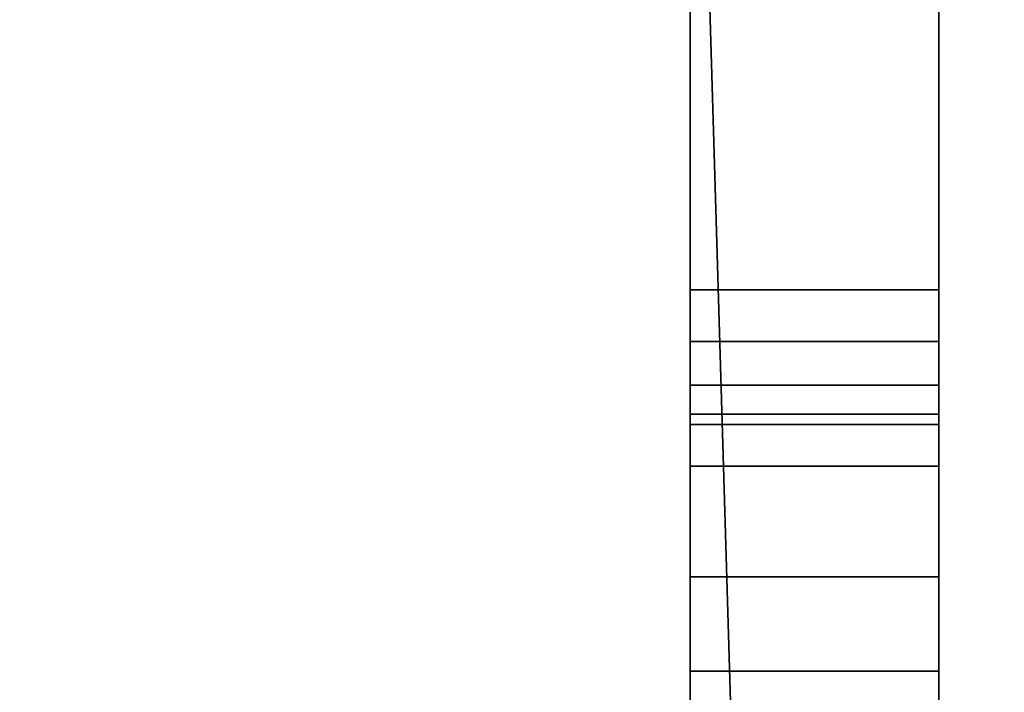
# Model space of a CAD drawing. Header units: millimetres. Extents: x -508 to 6708, y -115 to 193.
# Tile 662 of 1056: x 1871.41 to 1883.29, y -19.64 to -11.53. Entities that reach past the tile are written whole.
import ezdxf

# ---------------------------------------------------------------- set-up
doc = ezdxf.new("R2010")
doc.units = ezdxf.units.MM
doc.layers.add('151', color=7, linetype='Continuous', true_color=0xffffff)

# ---------------------------------------------------------------- blocks, each defined once
blk = doc.blocks.new('UG_SURFACE_020')
at = {"layer": '151', "color": 252, "linetype": 'Continuous', "lineweight": 35}
for points in [[(1879.5, -16.913, 323.25), (1882.5, -16.913, 323.25), (1882.5, -0.913, 323.25), (1879.5, -0.913, 323.25)], [(1879.5, -0.913, 330.25), (1882.5, -0.913, 330.25), (1882.5, -16.913, 330.25), (1879.5, -16.913, 330.25)], [(1879.5, -14.789, 336.4), (1879.5, -5.013, 336.4), (1879.5, -0.913, 330.25), (1879.5, -16.913, 330.25)], [(1879.5, -16.913, 323.25), (1879.5, -0.913, 323.25), (1879.5, -4.401, 316.978), (1879.5, -5.013, 317.1)], [(1882.5, -14.789, 317.1), (1882.5, -5.013, 317.1), (1882.5, -0.913, 323.25), (1882.5, -16.913, 323.25)], [(1882.5, -16.913, 330.25), (1882.5, -0.913, 330.25), (1882.5, -4.401, 336.522), (1882.5, -5.013, 336.4)], [(1879.5, -3.413, 309.5), (1882.5, -3.413, 309.5), (1882.5, -27.565, 309.5), (1880.216, -27.454, 309.5)], [(1880.216, -27.454, 309.5), (1879.5, -27.565, 309.5), (1879.5, -3.413, 309.5)], [(1879.5, -3.413, 344), (1879.5, -27.565, 344), (1880.216, -27.454, 344)], [(1880.216, -27.454, 344), (1882.5, -27.565, 344), (1882.5, -3.413, 344), (1879.5, -3.413, 344)], [(1879.5, -14.789, 313.9), (1879.5, -5.013, 313.9), (1879.5, -3.413, 309.5), (1879.5, -27.565, 309.5)], [(1879.5, -27.565, 344), (1879.5, -3.413, 344), (1879.5, -5.013, 339.6), (1879.5, -14.789, 339.6)], [(1882.5, -14.789, 339.6), (1882.5, -5.013, 339.6), (1882.5, -3.413, 344), (1882.5, -27.565, 344)], [(1882.5, -27.565, 309.5), (1882.5, -3.413, 309.5), (1882.5, -5.013, 313.9), (1882.5, -14.789, 313.9)], [(1879.5, -5.013, 317.1), (1879.5, -18.252, 323.516), (1879.5, -16.913, 323.25)], [(1879.5, -18.252, 323.516), (1879.5, -5.013, 317.1), (1879.5, -14.789, 317.1)], [(1879.5, -5.013, 339.6), (1882.5, -5.013, 339.6), (1882.5, -14.789, 339.6), (1879.5, -14.789, 339.6)], [(1879.5, -5.013, 317.1), (1882.5, -5.013, 317.1), (1882.5, -14.789, 317.1), (1879.5, -14.789, 317.1)], [(1879.5, -14.789, 313.9), (1882.5, -14.789, 313.9), (1882.5, -5.013, 313.9), (1879.5, -5.013, 313.9)], [(1879.5, -14.789, 336.4), (1882.5, -14.789, 336.4), (1882.5, -5.013, 336.4), (1879.5, -5.013, 336.4)], [(1882.5, -5.013, 336.4), (1882.5, -18.252, 329.984), (1882.5, -16.913, 330.25)], [(1882.5, -18.252, 329.984), (1882.5, -5.013, 336.4), (1882.5, -14.789, 336.4)], [(1879.5, -27.565, 309.5), (1879.5, -15.409, 314.015), (1879.5, -14.789, 313.9)], [(1879.5, -16.913, 330.25), (1879.5, -15.409, 336.515), (1879.5, -14.789, 336.4)], [(1879.5, -14.789, 317.1), (1879.5, -15.409, 316.985), (1879.5, -18.252, 323.516)], [(1879.5, -14.789, 339.6), (1879.5, -15.409, 339.485), (1879.5, -27.565, 344)], [(1879.5, -15.409, 336.515), (1882.5, -15.409, 336.515), (1882.5, -14.789, 336.4), (1879.5, -14.789, 336.4)], [(1879.5, -14.789, 339.6), (1882.5, -14.789, 339.6), (1882.5, -15.409, 339.485), (1879.5, -15.409, 339.485)], [(1879.5, -15.409, 314.015), (1882.5, -15.409, 314.015), (1882.5, -14.789, 313.9), (1879.5, -14.789, 313.9)], [(1879.5, -14.789, 317.1), (1882.5, -14.789, 317.1), (1882.5, -15.409, 316.985), (1879.5, -15.409, 316.985)], [(1882.5, -16.913, 323.25), (1882.5, -15.409, 316.985), (1882.5, -14.789, 317.1)], [(1882.5, -27.565, 344), (1882.5, -15.409, 339.485), (1882.5, -14.789, 339.6)], [(1882.5, -14.789, 313.9), (1882.5, -15.409, 314.015), (1882.5, -27.565, 309.5)], [(1882.5, -14.789, 336.4), (1882.5, -15.409, 336.515), (1882.5, -18.252, 329.984)], [(1879.5, -16.913, 330.25), (1879.5, -18.252, 329.984), (1879.5, -15.409, 336.515)], [(1879.5, -19.388, 324.275), (1879.5, -18.252, 323.516), (1879.5, -15.409, 316.985), (1879.5, -15.936, 316.64)], [(1879.5, -15.936, 336.86), (1879.5, -15.409, 336.515), (1879.5, -18.252, 329.984), (1879.5, -19.388, 329.225)], [(1879.5, -27.565, 309.5), (1879.5, -15.936, 314.36), (1879.5, -15.409, 314.015)], [(1879.5, -15.409, 339.485), (1879.5, -15.936, 339.14), (1879.5, -27.565, 344)], [(1879.5, -15.936, 336.86), (1882.5, -15.936, 336.86), (1882.5, -15.409, 336.515), (1879.5, -15.409, 336.515)], [(1879.5, -15.409, 339.485), (1882.5, -15.409, 339.485), (1882.5, -15.936, 339.14), (1879.5, -15.936, 339.14)], [(1879.5, -15.936, 314.36), (1882.5, -15.936, 314.36), (1882.5, -15.409, 314.015), (1879.5, -15.409, 314.015)], [(1879.5, -15.409, 316.985), (1882.5, -15.409, 316.985), (1882.5, -15.936, 316.64), (1879.5, -15.936, 316.64)], [(1882.5, -16.913, 323.25), (1882.5, -18.252, 323.516), (1882.5, -15.409, 316.985)], [(1882.5, -15.936, 316.64), (1882.5, -15.409, 316.985), (1882.5, -18.252, 323.516), (1882.5, -19.388, 324.275)], [(1882.5, -27.565, 344), (1882.5, -15.936, 339.14), (1882.5, -15.409, 339.485)], [(1882.5, -15.409, 314.015), (1882.5, -15.936, 314.36), (1882.5, -27.565, 309.5)], [(1882.5, -19.388, 329.225), (1882.5, -18.252, 329.984), (1882.5, -15.409, 336.515), (1882.5, -15.936, 336.86)], [(1879.5, -20.147, 325.411), (1879.5, -15.936, 316.64), (1879.5, -16.289, 316.118)], [(1879.5, -27.565, 344), (1879.5, -15.936, 339.14), (1879.5, -16.289, 338.618)], [(1879.5, -15.936, 316.64), (1879.5, -20.147, 325.411), (1879.5, -19.388, 324.275)], [(1879.5, -16.289, 337.382), (1879.5, -15.936, 336.86), (1879.5, -20.147, 328.089)], [(1879.5, -19.388, 329.225), (1879.5, -20.147, 328.089), (1879.5, -15.936, 336.86)], [(1879.5, -16.289, 314.882), (1879.5, -15.936, 314.36), (1879.5, -27.565, 309.5)], [(1879.5, -16.289, 337.382), (1882.5, -16.289, 337.382), (1882.5, -15.936, 336.86), (1879.5, -15.936, 336.86)], [(1879.5, -15.936, 339.14), (1882.5, -15.936, 339.14), (1882.5, -16.289, 338.618), (1879.5, -16.289, 338.618)], [(1879.5, -16.289, 314.882), (1882.5, -16.289, 314.882), (1882.5, -15.936, 314.36), (1879.5, -15.936, 314.36)], [(1879.5, -15.936, 316.64), (1882.5, -15.936, 316.64), (1882.5, -16.289, 316.118), (1879.5, -16.289, 316.118)], [(1882.5, -20.147, 328.089), (1882.5, -15.936, 336.86), (1882.5, -16.289, 337.382)], [(1882.5, -27.565, 309.5), (1882.5, -15.936, 314.36), (1882.5, -16.289, 314.882)], [(1882.5, -19.388, 324.275), (1882.5, -20.147, 325.411), (1882.5, -15.936, 316.64)], [(1882.5, -16.289, 316.118), (1882.5, -15.936, 316.64), (1882.5, -20.147, 325.411)], [(1882.5, -16.289, 338.618), (1882.5, -15.936, 339.14), (1882.5, -27.565, 344)], [(1882.5, -15.936, 336.86), (1882.5, -20.147, 328.089), (1882.5, -19.388, 329.225)], [(1879.5, -27.565, 344), (1879.5, -16.413, 338), (1879.5, -16.289, 337.382), (1879.5, -20.147, 328.089)], [(1879.5, -20.147, 325.411), (1879.5, -16.289, 316.118), (1879.5, -16.413, 315.5), (1879.5, -27.565, 309.5)], [(1879.5, -27.565, 309.5), (1879.5, -16.413, 315.5), (1879.5, -16.289, 314.882)], [(1879.5, -16.289, 338.618), (1879.5, -16.413, 338), (1879.5, -27.565, 344)], [(1879.5, -16.413, 338), (1882.5, -16.413, 338), (1882.5, -16.289, 337.382), (1879.5, -16.289, 337.382)], [(1879.5, -16.289, 338.618), (1882.5, -16.289, 338.618), (1882.5, -16.413, 338), (1879.5, -16.413, 338)], [(1879.5, -16.413, 315.5), (1882.5, -16.413, 315.5), (1882.5, -16.289, 314.882), (1879.5, -16.289, 314.882)], [(1879.5, -16.289, 316.118), (1882.5, -16.289, 316.118), (1882.5, -16.413, 315.5), (1879.5, -16.413, 315.5)], [(1882.5, -27.565, 309.5), (1882.5, -16.413, 315.5), (1882.5, -16.289, 316.118), (1882.5, -20.147, 325.411)], [(1882.5, -20.147, 328.089), (1882.5, -16.289, 337.382), (1882.5, -16.413, 338), (1882.5, -27.565, 344)], [(1882.5, -27.565, 344), (1882.5, -16.413, 338), (1882.5, -16.289, 338.618)], [(1882.5, -16.289, 314.882), (1882.5, -16.413, 315.5), (1882.5, -27.565, 309.5)], [(1879.5, -18.252, 323.516), (1882.5, -18.252, 323.516), (1882.5, -16.913, 323.25), (1879.5, -16.913, 323.25)], [(1879.5, -16.913, 330.25), (1882.5, -16.913, 330.25), (1882.5, -18.252, 329.984), (1879.5, -18.252, 329.984)], [(1879.5, -19.388, 324.275), (1882.5, -19.388, 324.275), (1882.5, -18.252, 323.516), (1879.5, -18.252, 323.516)], [(1879.5, -18.252, 329.984), (1882.5, -18.252, 329.984), (1882.5, -19.388, 329.225), (1879.5, -19.388, 329.225)], [(1879.5, -20.147, 325.411), (1882.5, -20.147, 325.411), (1882.5, -19.388, 324.275), (1879.5, -19.388, 324.275)], [(1879.5, -19.388, 329.225), (1882.5, -19.388, 329.225), (1882.5, -20.147, 328.089), (1879.5, -20.147, 328.089)]]:
    blk.add_3dface(points, dxfattribs=at)
blk = doc.blocks.new('UG_SURFACE_025')
at = {"layer": '151', "color": 252, "linetype": 'Continuous', "lineweight": 35}
for points in [[(1879.5, -16.913, 1508.25), (1882.5, -16.913, 1508.25), (1882.5, -0.913, 1508.25), (1879.5, -0.913, 1508.25)], [(1879.5, -0.913, 1515.25), (1882.5, -0.913, 1515.25), (1882.5, -16.913, 1515.25), (1879.5, -16.913, 1515.25)], [(1879.5, -14.789, 1521.4), (1879.5, -5.013, 1521.4), (1879.5, -0.913, 1515.25), (1879.5, -16.913, 1515.25)], [(1879.5, -16.913, 1508.25), (1879.5, -0.913, 1508.25), (1879.5, -4.401, 1501.978), (1879.5, -5.013, 1502.1)], [(1882.5, -14.789, 1502.1), (1882.5, -5.013, 1502.1), (1882.5, -0.913, 1508.25), (1882.5, -16.913, 1508.25)], [(1882.5, -16.913, 1515.25), (1882.5, -0.913, 1515.25), (1882.5, -4.401, 1521.522), (1882.5, -5.013, 1521.4)], [(1879.5, -3.413, 1494.5), (1882.5, -3.413, 1494.5), (1882.5, -27.565, 1494.5), (1880.216, -27.454, 1494.5)], [(1880.216, -27.454, 1494.5), (1879.5, -27.565, 1494.5), (1879.5, -3.413, 1494.5)], [(1879.5, -3.413, 1529), (1879.5, -27.565, 1529), (1880.216, -27.454, 1529)], [(1880.216, -27.454, 1529), (1882.5, -27.565, 1529), (1882.5, -3.413, 1529), (1879.5, -3.413, 1529)], [(1879.5, -14.789, 1498.9), (1879.5, -5.013, 1498.9), (1879.5, -3.413, 1494.5), (1879.5, -27.565, 1494.5)], [(1879.5, -27.565, 1529), (1879.5, -3.413, 1529), (1879.5, -5.013, 1524.6), (1879.5, -14.789, 1524.6)], [(1882.5, -14.789, 1524.6), (1882.5, -5.013, 1524.6), (1882.5, -3.413, 1529), (1882.5, -27.565, 1529)], [(1882.5, -27.565, 1494.5), (1882.5, -3.413, 1494.5), (1882.5, -5.013, 1498.9), (1882.5, -14.789, 1498.9)], [(1879.5, -5.013, 1502.1), (1879.5, -18.252, 1508.516), (1879.5, -16.913, 1508.25)], [(1879.5, -18.252, 1508.516), (1879.5, -5.013, 1502.1), (1879.5, -14.789, 1502.1)], [(1879.5, -5.013, 1524.6), (1882.5, -5.013, 1524.6), (1882.5, -14.789, 1524.6), (1879.5, -14.789, 1524.6)], [(1879.5, -5.013, 1502.1), (1882.5, -5.013, 1502.1), (1882.5, -14.789, 1502.1), (1879.5, -14.789, 1502.1)], [(1879.5, -14.789, 1498.9), (1882.5, -14.789, 1498.9), (1882.5, -5.013, 1498.9), (1879.5, -5.013, 1498.9)], [(1879.5, -14.789, 1521.4), (1882.5, -14.789, 1521.4), (1882.5, -5.013, 1521.4), (1879.5, -5.013, 1521.4)], [(1882.5, -5.013, 1521.4), (1882.5, -18.252, 1514.984), (1882.5, -16.913, 1515.25)], [(1882.5, -18.252, 1514.984), (1882.5, -5.013, 1521.4), (1882.5, -14.789, 1521.4)], [(1879.5, -16.913, 1515.25), (1879.5, -15.409, 1521.515), (1879.5, -14.789, 1521.4)], [(1879.5, -27.565, 1494.5), (1879.5, -15.409, 1499.015), (1879.5, -14.789, 1498.9)], [(1879.5, -14.789, 1502.1), (1879.5, -15.409, 1501.985), (1879.5, -19.388, 1509.275), (1879.5, -18.252, 1508.516)], [(1879.5, -14.789, 1524.6), (1879.5, -15.409, 1524.485), (1879.5, -27.565, 1529)], [(1879.5, -15.409, 1521.515), (1882.5, -15.409, 1521.515), (1882.5, -14.789, 1521.4), (1879.5, -14.789, 1521.4)], [(1879.5, -14.789, 1524.6), (1882.5, -14.789, 1524.6), (1882.5, -15.409, 1524.485), (1879.5, -15.409, 1524.485)], [(1879.5, -15.409, 1499.015), (1882.5, -15.409, 1499.015), (1882.5, -14.789, 1498.9), (1879.5, -14.789, 1498.9)], [(1879.5, -14.789, 1502.1), (1882.5, -14.789, 1502.1), (1882.5, -15.409, 1501.985), (1879.5, -15.409, 1501.985)], [(1882.5, -16.913, 1508.25), (1882.5, -15.409, 1501.985), (1882.5, -14.789, 1502.1)], [(1882.5, -27.565, 1529), (1882.5, -15.409, 1524.485), (1882.5, -14.789, 1524.6)], [(1882.5, -14.789, 1521.4), (1882.5, -15.409, 1521.515), (1882.5, -19.388, 1514.225), (1882.5, -18.252, 1514.984)], [(1882.5, -14.789, 1498.9), (1882.5, -15.409, 1499.015), (1882.5, -27.565, 1494.5)], [(1879.5, -15.936, 1521.86), (1879.5, -15.409, 1521.515), (1879.5, -16.913, 1515.25), (1879.5, -18.252, 1514.984)], [(1879.5, -20.147, 1510.411), (1879.5, -15.409, 1501.985), (1879.5, -15.936, 1501.64)], [(1879.5, -27.565, 1529), (1879.5, -15.409, 1524.485), (1879.5, -15.936, 1524.14)], [(1879.5, -15.409, 1501.985), (1879.5, -20.147, 1510.411), (1879.5, -19.388, 1509.275)], [(1879.5, -15.936, 1499.36), (1879.5, -15.409, 1499.015), (1879.5, -27.565, 1494.5)], [(1879.5, -15.936, 1521.86), (1882.5, -15.936, 1521.86), (1882.5, -15.409, 1521.515), (1879.5, -15.409, 1521.515)], [(1879.5, -15.409, 1524.485), (1882.5, -15.409, 1524.485), (1882.5, -15.936, 1524.14), (1879.5, -15.936, 1524.14)], [(1879.5, -15.936, 1499.36), (1882.5, -15.936, 1499.36), (1882.5, -15.409, 1499.015), (1879.5, -15.409, 1499.015)], [(1879.5, -15.409, 1501.985), (1882.5, -15.409, 1501.985), (1882.5, -15.936, 1501.64), (1879.5, -15.936, 1501.64)], [(1882.5, -20.147, 1513.089), (1882.5, -15.409, 1521.515), (1882.5, -15.936, 1521.86)], [(1882.5, -27.565, 1494.5), (1882.5, -15.409, 1499.015), (1882.5, -15.936, 1499.36)], [(1882.5, -16.913, 1508.25), (1882.5, -18.252, 1508.516), (1882.5, -15.409, 1501.985)], [(1882.5, -18.252, 1508.516), (1882.5, -19.388, 1509.275), (1882.5, -15.409, 1501.985)], [(1882.5, -15.936, 1501.64), (1882.5, -15.409, 1501.985), (1882.5, -19.388, 1509.275), (1882.5, -20.147, 1510.411)], [(1882.5, -15.936, 1524.14), (1882.5, -15.409, 1524.485), (1882.5, -27.565, 1529)], [(1882.5, -15.409, 1521.515), (1882.5, -20.147, 1513.089), (1882.5, -19.388, 1514.225)], [(1879.5, -15.936, 1521.86), (1879.5, -18.252, 1514.984), (1879.5, -19.388, 1514.225)], [(1879.5, -20.147, 1513.089), (1879.5, -16.289, 1522.382), (1879.5, -15.936, 1521.86)], [(1879.5, -15.936, 1501.64), (1879.5, -16.289, 1501.118), (1879.5, -20.147, 1510.411)], [(1879.5, -27.565, 1494.5), (1879.5, -16.289, 1499.882), (1879.5, -15.936, 1499.36)], [(1879.5, -15.936, 1524.14), (1879.5, -16.289, 1523.618), (1879.5, -27.565, 1529)], [(1879.5, -19.388, 1514.225), (1879.5, -20.147, 1513.089), (1879.5, -15.936, 1521.86)], [(1879.5, -16.289, 1522.382), (1882.5, -16.289, 1522.382), (1882.5, -15.936, 1521.86), (1879.5, -15.936, 1521.86)], [(1879.5, -15.936, 1524.14), (1882.5, -15.936, 1524.14), (1882.5, -16.289, 1523.618), (1879.5, -16.289, 1523.618)], [(1879.5, -16.289, 1499.882), (1882.5, -16.289, 1499.882), (1882.5, -15.936, 1499.36), (1879.5, -15.936, 1499.36)], [(1879.5, -15.936, 1501.64), (1882.5, -15.936, 1501.64), (1882.5, -16.289, 1501.118), (1879.5, -16.289, 1501.118)], [(1882.5, -20.147, 1510.411), (1882.5, -16.289, 1501.118), (1882.5, -15.936, 1501.64)], [(1882.5, -27.565, 1529), (1882.5, -16.289, 1523.618), (1882.5, -15.936, 1524.14)], [(1882.5, -15.936, 1521.86), (1882.5, -16.289, 1522.382), (1882.5, -20.147, 1513.089)], [(1882.5, -15.936, 1499.36), (1882.5, -16.289, 1499.882), (1882.5, -27.565, 1494.5)], [(1879.5, -27.565, 1529), (1879.5, -16.413, 1523), (1879.5, -16.289, 1522.382), (1879.5, -20.147, 1513.089)], [(1879.5, -20.147, 1510.411), (1879.5, -16.289, 1501.118), (1879.5, -16.413, 1500.5), (1879.5, -27.565, 1494.5)], [(1879.5, -27.565, 1494.5), (1879.5, -16.413, 1500.5), (1879.5, -16.289, 1499.882)], [(1879.5, -16.289, 1523.618), (1879.5, -16.413, 1523), (1879.5, -27.565, 1529)], [(1879.5, -16.413, 1523), (1882.5, -16.413, 1523), (1882.5, -16.289, 1522.382), (1879.5, -16.289, 1522.382)], [(1879.5, -16.289, 1523.618), (1882.5, -16.289, 1523.618), (1882.5, -16.413, 1523), (1879.5, -16.413, 1523)], [(1879.5, -16.413, 1500.5), (1882.5, -16.413, 1500.5), (1882.5, -16.289, 1499.882), (1879.5, -16.289, 1499.882)], [(1879.5, -16.289, 1501.118), (1882.5, -16.289, 1501.118), (1882.5, -16.413, 1500.5), (1879.5, -16.413, 1500.5)], [(1882.5, -27.565, 1494.5), (1882.5, -16.413, 1500.5), (1882.5, -16.289, 1501.118), (1882.5, -20.147, 1510.411)], [(1882.5, -20.147, 1513.089), (1882.5, -16.289, 1522.382), (1882.5, -16.413, 1523), (1882.5, -27.565, 1529)], [(1882.5, -27.565, 1529), (1882.5, -16.413, 1523), (1882.5, -16.289, 1523.618)], [(1882.5, -16.289, 1499.882), (1882.5, -16.413, 1500.5), (1882.5, -27.565, 1494.5)], [(1879.5, -18.252, 1508.516), (1882.5, -18.252, 1508.516), (1882.5, -16.913, 1508.25), (1879.5, -16.913, 1508.25)], [(1879.5, -16.913, 1515.25), (1882.5, -16.913, 1515.25), (1882.5, -18.252, 1514.984), (1879.5, -18.252, 1514.984)], [(1879.5, -19.388, 1509.275), (1882.5, -19.388, 1509.275), (1882.5, -18.252, 1508.516), (1879.5, -18.252, 1508.516)], [(1879.5, -18.252, 1514.984), (1882.5, -18.252, 1514.984), (1882.5, -19.388, 1514.225), (1879.5, -19.388, 1514.225)], [(1879.5, -20.147, 1510.411), (1882.5, -20.147, 1510.411), (1882.5, -19.388, 1509.275), (1879.5, -19.388, 1509.275)], [(1879.5, -19.388, 1514.225), (1882.5, -19.388, 1514.225), (1882.5, -20.147, 1513.089), (1879.5, -20.147, 1513.089)]]:
    blk.add_3dface(points, dxfattribs=at)
blk = doc.blocks.new('UG_SURFACE_029')
at = {"layer": '151', "color": 252, "linetype": 'Continuous', "lineweight": 35}
for points in [[(1879.5, -16.913, 1758.25), (1882.5, -16.913, 1758.25), (1882.5, -0.913, 1758.25), (1879.5, -0.913, 1758.25)], [(1879.5, -0.913, 1765.25), (1882.5, -0.913, 1765.25), (1882.5, -16.913, 1765.25), (1879.5, -16.913, 1765.25)], [(1879.5, -14.789, 1771.4), (1879.5, -5.013, 1771.4), (1879.5, -0.913, 1765.25), (1879.5, -16.913, 1765.25)], [(1879.5, -16.913, 1758.25), (1879.5, -0.913, 1758.25), (1879.5, -4.401, 1751.978), (1879.5, -5.013, 1752.1)], [(1882.5, -14.789, 1752.1), (1882.5, -5.013, 1752.1), (1882.5, -0.913, 1758.25), (1882.5, -16.913, 1758.25)], [(1882.5, -16.913, 1765.25), (1882.5, -0.913, 1765.25), (1882.5, -4.401, 1771.522), (1882.5, -5.013, 1771.4)], [(1879.5, -3.413, 1744.5), (1882.5, -3.413, 1744.5), (1882.5, -27.565, 1744.5), (1880.216, -27.454, 1744.5)], [(1880.216, -27.454, 1744.5), (1879.5, -27.565, 1744.5), (1879.5, -3.413, 1744.5)], [(1879.5, -3.413, 1779), (1879.5, -27.565, 1779), (1880.216, -27.454, 1779)], [(1880.216, -27.454, 1779), (1882.5, -27.565, 1779), (1882.5, -3.413, 1779), (1879.5, -3.413, 1779)], [(1879.5, -14.789, 1748.9), (1879.5, -5.013, 1748.9), (1879.5, -3.413, 1744.5), (1879.5, -27.565, 1744.5)], [(1879.5, -27.565, 1779), (1879.5, -3.413, 1779), (1879.5, -5.013, 1774.6), (1879.5, -14.789, 1774.6)], [(1882.5, -14.789, 1774.6), (1882.5, -5.013, 1774.6), (1882.5, -3.413, 1779), (1882.5, -27.565, 1779)], [(1882.5, -27.565, 1744.5), (1882.5, -3.413, 1744.5), (1882.5, -5.013, 1748.9), (1882.5, -14.789, 1748.9)], [(1879.5, -5.013, 1752.1), (1879.5, -18.252, 1758.516), (1879.5, -16.913, 1758.25)], [(1879.5, -18.252, 1758.516), (1879.5, -5.013, 1752.1), (1879.5, -14.789, 1752.1)], [(1879.5, -5.013, 1774.6), (1882.5, -5.013, 1774.6), (1882.5, -14.789, 1774.6), (1879.5, -14.789, 1774.6)], [(1879.5, -5.013, 1752.1), (1882.5, -5.013, 1752.1), (1882.5, -14.789, 1752.1), (1879.5, -14.789, 1752.1)], [(1879.5, -14.789, 1748.9), (1882.5, -14.789, 1748.9), (1882.5, -5.013, 1748.9), (1879.5, -5.013, 1748.9)], [(1879.5, -14.789, 1771.4), (1882.5, -14.789, 1771.4), (1882.5, -5.013, 1771.4), (1879.5, -5.013, 1771.4)], [(1882.5, -5.013, 1771.4), (1882.5, -18.252, 1764.984), (1882.5, -16.913, 1765.25)], [(1882.5, -18.252, 1764.984), (1882.5, -5.013, 1771.4), (1882.5, -14.789, 1771.4)], [(1879.5, -16.913, 1765.25), (1879.5, -15.409, 1771.515), (1879.5, -14.789, 1771.4)], [(1879.5, -27.565, 1744.5), (1879.5, -15.409, 1749.015), (1879.5, -14.789, 1748.9)], [(1879.5, -14.789, 1752.1), (1879.5, -15.409, 1751.985), (1879.5, -19.388, 1759.275), (1879.5, -18.252, 1758.516)], [(1879.5, -14.789, 1774.6), (1879.5, -15.409, 1774.485), (1879.5, -27.565, 1779)], [(1879.5, -15.409, 1771.515), (1882.5, -15.409, 1771.515), (1882.5, -14.789, 1771.4), (1879.5, -14.789, 1771.4)], [(1879.5, -14.789, 1774.6), (1882.5, -14.789, 1774.6), (1882.5, -15.409, 1774.485), (1879.5, -15.409, 1774.485)], [(1879.5, -15.409, 1749.015), (1882.5, -15.409, 1749.015), (1882.5, -14.789, 1748.9), (1879.5, -14.789, 1748.9)], [(1879.5, -14.789, 1752.1), (1882.5, -14.789, 1752.1), (1882.5, -15.409, 1751.985), (1879.5, -15.409, 1751.985)], [(1882.5, -16.913, 1758.25), (1882.5, -15.409, 1751.985), (1882.5, -14.789, 1752.1)], [(1882.5, -27.565, 1779), (1882.5, -15.409, 1774.485), (1882.5, -14.789, 1774.6)], [(1882.5, -14.789, 1771.4), (1882.5, -15.409, 1771.515), (1882.5, -19.388, 1764.225), (1882.5, -18.252, 1764.984)], [(1882.5, -14.789, 1748.9), (1882.5, -15.409, 1749.015), (1882.5, -27.565, 1744.5)], [(1879.5, -15.936, 1771.86), (1879.5, -15.409, 1771.515), (1879.5, -16.913, 1765.25), (1879.5, -18.252, 1764.984)], [(1879.5, -20.147, 1760.411), (1879.5, -15.409, 1751.985), (1879.5, -15.936, 1751.64)], [(1879.5, -27.565, 1779), (1879.5, -15.409, 1774.485), (1879.5, -15.936, 1774.14)], [(1879.5, -15.409, 1751.985), (1879.5, -20.147, 1760.411), (1879.5, -19.388, 1759.275)], [(1879.5, -15.936, 1749.36), (1879.5, -15.409, 1749.015), (1879.5, -27.565, 1744.5)], [(1879.5, -15.936, 1771.86), (1882.5, -15.936, 1771.86), (1882.5, -15.409, 1771.515), (1879.5, -15.409, 1771.515)], [(1879.5, -15.409, 1774.485), (1882.5, -15.409, 1774.485), (1882.5, -15.936, 1774.14), (1879.5, -15.936, 1774.14)], [(1879.5, -15.936, 1749.36), (1882.5, -15.936, 1749.36), (1882.5, -15.409, 1749.015), (1879.5, -15.409, 1749.015)], [(1879.5, -15.409, 1751.985), (1882.5, -15.409, 1751.985), (1882.5, -15.936, 1751.64), (1879.5, -15.936, 1751.64)], [(1882.5, -20.147, 1763.089), (1882.5, -15.409, 1771.515), (1882.5, -15.936, 1771.86)], [(1882.5, -27.565, 1744.5), (1882.5, -15.409, 1749.015), (1882.5, -15.936, 1749.36)], [(1882.5, -16.913, 1758.25), (1882.5, -18.252, 1758.516), (1882.5, -15.409, 1751.985)], [(1882.5, -18.252, 1758.516), (1882.5, -19.388, 1759.275), (1882.5, -15.409, 1751.985)], [(1882.5, -15.936, 1751.64), (1882.5, -15.409, 1751.985), (1882.5, -19.388, 1759.275), (1882.5, -20.147, 1760.411)], [(1882.5, -15.936, 1774.14), (1882.5, -15.409, 1774.485), (1882.5, -27.565, 1779)], [(1882.5, -15.409, 1771.515), (1882.5, -20.147, 1763.089), (1882.5, -19.388, 1764.225)], [(1879.5, -15.936, 1771.86), (1879.5, -18.252, 1764.984), (1879.5, -19.388, 1764.225)], [(1879.5, -20.147, 1763.089), (1879.5, -16.289, 1772.382), (1879.5, -15.936, 1771.86)], [(1879.5, -15.936, 1751.64), (1879.5, -16.289, 1751.118), (1879.5, -20.147, 1760.411)], [(1879.5, -27.565, 1744.5), (1879.5, -16.289, 1749.882), (1879.5, -15.936, 1749.36)], [(1879.5, -15.936, 1774.14), (1879.5, -16.289, 1773.618), (1879.5, -27.565, 1779)], [(1879.5, -19.388, 1764.225), (1879.5, -20.147, 1763.089), (1879.5, -15.936, 1771.86)], [(1879.5, -16.289, 1772.382), (1882.5, -16.289, 1772.382), (1882.5, -15.936, 1771.86), (1879.5, -15.936, 1771.86)], [(1879.5, -15.936, 1774.14), (1882.5, -15.936, 1774.14), (1882.5, -16.289, 1773.618), (1879.5, -16.289, 1773.618)], [(1879.5, -16.289, 1749.882), (1882.5, -16.289, 1749.882), (1882.5, -15.936, 1749.36), (1879.5, -15.936, 1749.36)], [(1879.5, -15.936, 1751.64), (1882.5, -15.936, 1751.64), (1882.5, -16.289, 1751.118), (1879.5, -16.289, 1751.118)], [(1882.5, -20.147, 1760.411), (1882.5, -16.289, 1751.118), (1882.5, -15.936, 1751.64)], [(1882.5, -27.565, 1779), (1882.5, -16.289, 1773.618), (1882.5, -15.936, 1774.14)], [(1882.5, -15.936, 1771.86), (1882.5, -16.289, 1772.382), (1882.5, -20.147, 1763.089)], [(1882.5, -15.936, 1749.36), (1882.5, -16.289, 1749.882), (1882.5, -27.565, 1744.5)], [(1879.5, -27.565, 1779), (1879.5, -16.413, 1773), (1879.5, -16.289, 1772.382), (1879.5, -20.147, 1763.089)], [(1879.5, -20.147, 1760.411), (1879.5, -16.289, 1751.118), (1879.5, -16.413, 1750.5), (1879.5, -27.565, 1744.5)], [(1879.5, -27.565, 1744.5), (1879.5, -16.413, 1750.5), (1879.5, -16.289, 1749.882)], [(1879.5, -16.289, 1773.618), (1879.5, -16.413, 1773), (1879.5, -27.565, 1779)], [(1879.5, -16.413, 1773), (1882.5, -16.413, 1773), (1882.5, -16.289, 1772.382), (1879.5, -16.289, 1772.382)], [(1879.5, -16.289, 1773.618), (1882.5, -16.289, 1773.618), (1882.5, -16.413, 1773), (1879.5, -16.413, 1773)], [(1879.5, -16.413, 1750.5), (1882.5, -16.413, 1750.5), (1882.5, -16.289, 1749.882), (1879.5, -16.289, 1749.882)], [(1879.5, -16.289, 1751.118), (1882.5, -16.289, 1751.118), (1882.5, -16.413, 1750.5), (1879.5, -16.413, 1750.5)], [(1882.5, -27.565, 1744.5), (1882.5, -16.413, 1750.5), (1882.5, -16.289, 1751.118), (1882.5, -20.147, 1760.411)], [(1882.5, -20.147, 1763.089), (1882.5, -16.289, 1772.382), (1882.5, -16.413, 1773), (1882.5, -27.565, 1779)], [(1882.5, -27.565, 1779), (1882.5, -16.413, 1773), (1882.5, -16.289, 1773.618)], [(1882.5, -16.289, 1749.882), (1882.5, -16.413, 1750.5), (1882.5, -27.565, 1744.5)], [(1879.5, -18.252, 1758.516), (1882.5, -18.252, 1758.516), (1882.5, -16.913, 1758.25), (1879.5, -16.913, 1758.25)], [(1879.5, -16.913, 1765.25), (1882.5, -16.913, 1765.25), (1882.5, -18.252, 1764.984), (1879.5, -18.252, 1764.984)], [(1879.5, -19.388, 1759.275), (1882.5, -19.388, 1759.275), (1882.5, -18.252, 1758.516), (1879.5, -18.252, 1758.516)], [(1879.5, -18.252, 1764.984), (1882.5, -18.252, 1764.984), (1882.5, -19.388, 1764.225), (1879.5, -19.388, 1764.225)], [(1879.5, -20.147, 1760.411), (1882.5, -20.147, 1760.411), (1882.5, -19.388, 1759.275), (1879.5, -19.388, 1759.275)], [(1879.5, -19.388, 1764.225), (1882.5, -19.388, 1764.225), (1882.5, -20.147, 1763.089), (1879.5, -20.147, 1763.089)]]:
    blk.add_3dface(points, dxfattribs=at)
blk = doc.blocks.new('UG_SURFACE_148')
at = {"layer": '151', "color": 252, "linetype": 'Continuous', "lineweight": 35}
for points in [[(1082, -10, 2075.25), (1082, -21.92, 2075.25), (1918, -21.92, 2075.25), (1918, -10, 2075.25)], [(1083.5, -10, 2073.75), (1916.5, -10, 2073.75), (1916.5, -21.92, 2073.75), (1083.5, -21.92, 2073.75)]]:
    blk.add_3dface(points, dxfattribs=at)

msp = doc.modelspace()

# ---------------------------------------------------------------- linework, layer by layer
at = {"layer": '151', "color": 253, "linetype": 'Continuous', "lineweight": -3}
for p, q in [((1879.5, -0.913, 323.25), (1879.5, -16.913, 323.25)), ((1879.5, -16.913, 330.25), (1879.5, -0.913, 330.25)), ((1879.5, -16.913, 1515.25), (1879.5, -0.913, 1515.25)), ((1879.5, -0.913, 1508.25), (1879.5, -16.913, 1508.25)), ((1879.5, -0.913, 1758.25), (1879.5, -16.913, 1758.25)), ((1879.5, -16.913, 1765.25), (1879.5, -0.913, 1765.25)), ((1882.5, -16.913, 330.25), (1882.5, -0.913, 330.25)), ((1882.5, -0.913, 323.25), (1882.5, -16.913, 323.25)), ((1882.5, -16.913, 1515.25), (1882.5, -0.913, 1515.25)), ((1882.5, -0.913, 1508.25), (1882.5, -16.913, 1508.25)), ((1882.5, -16.913, 1765.25), (1882.5, -0.913, 1765.25)), ((1882.5, -0.913, 1758.25), (1882.5, -16.913, 1758.25)), ((1879.5, -27.565, 309.5), (1879.5, -3.413, 309.5)), ((1879.5, -3.413, 344), (1879.5, -27.565, 344)), ((1879.5, -27.565, 1494.5), (1879.5, -3.413, 1494.5)), ((1879.5, -3.413, 1529), (1879.5, -27.565, 1529)), ((1879.5, -3.413, 1779), (1879.5, -27.565, 1779)), ((1879.5, -27.565, 1744.5), (1879.5, -3.413, 1744.5)), ((1882.5, -3.413, 344), (1882.5, -27.565, 344)), ((1882.5, -27.565, 309.5), (1882.5, -3.413, 309.5)), ((1882.5, -27.565, 1494.5), (1882.5, -3.413, 1494.5)), ((1882.5, -3.413, 1529), (1882.5, -27.565, 1529)), ((1882.5, -27.565, 1744.5), (1882.5, -3.413, 1744.5)), ((1882.5, -3.413, 1779), (1882.5, -27.565, 1779)), ((1879.5, -14.789, 339.6), (1879.5, -5.013, 339.6)), ((1879.5, -5.013, 313.9), (1879.5, -14.789, 313.9)), ((1879.5, -14.789, 317.1), (1879.5, -5.013, 317.1)), ((1879.5, -5.013, 336.4), (1879.5, -14.789, 336.4)), ((1879.5, -5.013, 1521.4), (1879.5, -14.789, 1521.4)), ((1879.5, -5.013, 1498.9), (1879.5, -14.789, 1498.9)), ((1879.5, -14.789, 1524.6), (1879.5, -5.013, 1524.6)), ((1879.5, -14.789, 1502.1), (1879.5, -5.013, 1502.1)), ((1879.5, -14.789, 1774.6), (1879.5, -5.013, 1774.6)), ((1879.5, -5.013, 1748.9), (1879.5, -14.789, 1748.9)), ((1879.5, -14.789, 1752.1), (1879.5, -5.013, 1752.1)), ((1879.5, -5.013, 1771.4), (1879.5, -14.789, 1771.4)), ((1879.5, -5.013, 313.9), (1879.5, -14.789, 313.9)), ((1882.5, -5.013, 313.9), (1882.5, -14.789, 313.9)), ((1882.5, -5.013, 336.4), (1882.5, -14.789, 336.4)), ((1882.5, -14.789, 317.1), (1882.5, -5.013, 317.1)), ((1882.5, -14.789, 339.6), (1882.5, -5.013, 339.6)), ((1882.5, -14.789, 1502.1), (1882.5, -5.013, 1502.1)), ((1882.5, -14.789, 1524.6), (1882.5, -5.013, 1524.6)), ((1882.5, -5.013, 1521.4), (1882.5, -14.789, 1521.4)), ((1882.5, -5.013, 1498.9), (1882.5, -14.789, 1498.9)), ((1882.5, -14.789, 1774.6), (1882.5, -5.013, 1774.6)), ((1882.5, -14.789, 1752.1), (1882.5, -5.013, 1752.1)), ((1882.5, -5.013, 1771.4), (1882.5, -14.789, 1771.4)), ((1882.5, -5.013, 1748.9), (1882.5, -14.789, 1748.9)), ((1882.5, -5.013, 336.4), (1882.5, -14.789, 336.4)), ((1882.5, -14.789, 336.4), (1879.5, -14.789, 336.4)), ((1882.5, -14.789, 317.1), (1879.5, -14.789, 317.1)), ((1882.5, -14.789, 339.6), (1879.5, -14.789, 339.6)), ((1882.5, -14.789, 313.9), (1879.5, -14.789, 313.9)), ((1882.5, -14.789, 1502.1), (1879.5, -14.789, 1502.1)), ((1882.5, -14.789, 1498.9), (1879.5, -14.789, 1498.9)), ((1882.5, -14.789, 1521.4), (1879.5, -14.789, 1521.4)), ((1882.5, -14.789, 1524.6), (1879.5, -14.789, 1524.6)), ((1882.5, -14.789, 1752.1), (1879.5, -14.789, 1752.1)), ((1882.5, -14.789, 1771.4), (1879.5, -14.789, 1771.4)), ((1882.5, -14.789, 1748.9), (1879.5, -14.789, 1748.9)), ((1882.5, -14.789, 1774.6), (1879.5, -14.789, 1774.6)), ((1882.5, -14.789, 317.1), (1879.5, -14.789, 317.1)), ((1882.5, -14.789, 336.4), (1879.5, -14.789, 336.4)), ((1882.5, -16.913, 323.25), (1879.5, -16.913, 323.25)), ((1882.5, -16.913, 330.25), (1879.5, -16.913, 330.25)), ((1882.5, -16.913, 1515.25), (1879.5, -16.913, 1515.25)), ((1882.5, -16.913, 1508.25), (1879.5, -16.913, 1508.25)), ((1882.5, -16.913, 1765.25), (1879.5, -16.913, 1765.25)), ((1882.5, -16.913, 1758.25), (1879.5, -16.913, 1758.25))]:
    msp.add_line(p, q, dxfattribs=at)
at = {"layer": '151', "color": 253, "linetype": 'Continuous', "lineweight": -3, "extrusion": (-1, 0, 0)}
for centre, radius, start, end in [((14.813, 338, -1879.5), 1.6, 269.136, 90.864), ((14.813, 315.5, -1879.5), 1.6, 269.136, 90.864), ((14.813, 1523, -1879.5), 1.6, 269.136, 90.864), ((14.813, 1500.5, -1879.5), 1.6, 269.136, 90.864), ((14.813, 1773, -1879.5), 1.6, 269.136, 90.864), ((14.813, 1750.5, -1879.5), 1.6, 269.136, 90.864), ((14.813, 338, -1879.5), 1.6, 269.136, 90.864), ((14.813, 338, -1882.5), 1.6, 269.136, 90.864), ((14.813, 315.5, -1882.5), 1.6, 269.136, 90.864), ((14.813, 1523, -1882.5), 1.6, 269.136, 90.864), ((14.813, 1500.5, -1882.5), 1.6, 269.136, 90.864), ((14.813, 1773, -1882.5), 1.6, 269.136, 90.864), ((14.813, 1750.5, -1882.5), 1.6, 269.136, 90.864), ((16.913, 326.75, -1879.5), 3.5, 270, 90), ((16.913, 1511.75, -1879.5), 3.5, 270, 90), ((16.913, 1761.75, -1879.5), 3.5, 270, 90), ((16.913, 326.75, -1882.5), 3.5, 270, 90), ((16.913, 1511.75, -1882.5), 3.5, 270, 90), ((16.913, 1761.75, -1882.5), 3.5, 270, 90), ((16.913, 326.75, -1882.5), 3.5, 270, 90)]:
    msp.add_arc(centre, radius, start, end, dxfattribs=at)

# ---------------------------------------------------------------- block references
at = {"layer": '151', "color": 253, "linetype": 'Continuous', "lineweight": -3}
for name in ['UG_SURFACE_148', 'UG_SURFACE_020', 'UG_SURFACE_025', 'UG_SURFACE_029']:
    msp.add_blockref(name, (0, 0), dxfattribs=at)

doc.saveas('drawing.dxf')
